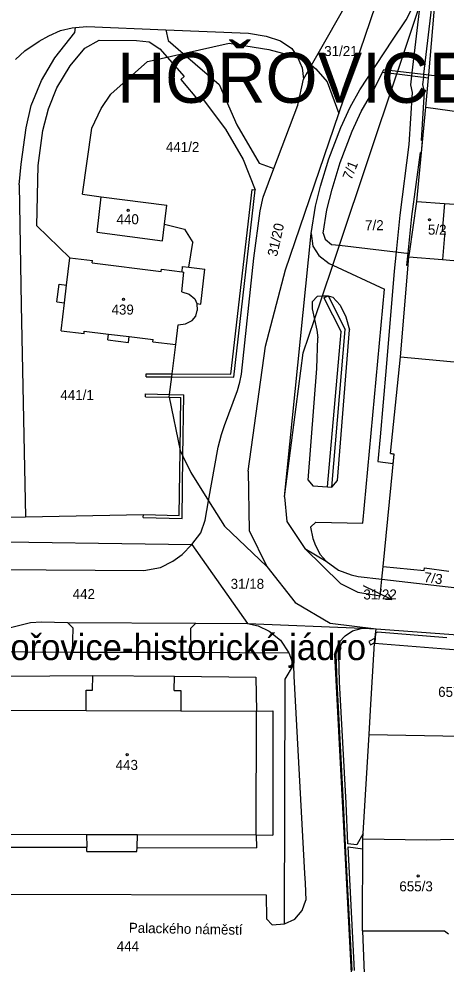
# Model space of a CAD drawing. Extents: x -785744 to -782822, y -1067550 to -1063910.
# Drawn here: x -783553.3 to -783480.6, y -1065560.7 to -1065400.1 of the extents above; entities that cross this region are included whole.
import ezdxf

# ---------------------------------------------------------------- set-up
doc = ezdxf.new("R2010")
doc.units = 0
for name, color, linetype in [('Hranice parcel', 7, 'Continuous'), ('Parcelní čísla', 7, 'Continuous'), ('Pop_ČP_popisy', 7, 'Continuous'), ('Vnitřní kresba', 7, 'Continuous'), ('Věcná břemena k části', 7, 'Continuous'), ('Značky budov', 7, 'Continuous')]:
    doc.layers.add(name, color=color, linetype=linetype)

msp = doc.modelspace()

# ---------------------------------------------------------------- linework, layer by layer
at = {"layer": 'Hranice parcel'}
for points in [[(-783488.86, -1065408.93), (-783481.69, -1065387.55)], [(-783483.61, -1065409.57), (-783481.69, -1065387.55)], [(-783498.92, -1065416.13), (-783489.9, -1065389.63)], [(-783503.55, -1065407.94), (-783496.46, -1065395.45)], [(-783487.46, -1065400.22), (-783485.51, -1065396.38)], [(-783489.74, -1065403.65), (-783487.46, -1065400.22)], [(-783548.21, -1065402.91), (-783546.25, -1065402.05)], [(-783546.25, -1065402.05), (-783544.24, -1065401.59)], [(-783544.24, -1065401.59), (-783543.69, -1065401.54)], [(-783543.69, -1065401.54), (-783541.74, -1065401.36)], [(-783541.74, -1065401.36), (-783528.33, -1065401.89)], [(-783528.33, -1065401.89), (-783514.27, -1065402.45)], [(-783514.27, -1065402.45), (-783511.24, -1065402.98)], [(-783552.28, -1065405.48), (-783549.83, -1065403.85)], [(-783549.83, -1065403.85), (-783548.21, -1065402.91)], [(-783525.35, -1065405.93), (-783517.55, -1065404.18)], [(-783517.55, -1065404.18), (-783510.82, -1065405.24)], [(-783511.24, -1065402.98), (-783508.8, -1065403.77)], [(-783508.8, -1065403.77), (-783506.89, -1065405.09)], [(-783495.34, -1065412.1), (-783489.74, -1065403.65)], [(-783553.9, -1065406.95), (-783552.28, -1065405.48)], [(-783528.1, -1065406.55), (-783525.35, -1065405.93)], [(-783510.82, -1065405.24), (-783505.92, -1065406.53)], [(-783506.89, -1065405.09), (-783505.92, -1065406.53)], [(-783537.64, -1065412.82), (-783531.43, -1065407.3)], [(-783531.43, -1065407.3), (-783528.1, -1065406.55)], [(-783505.92, -1065406.53), (-783505.14, -1065408.38)], [(-783505.14, -1065408.38), (-783504.89, -1065410.3)], [(-783504.89, -1065410.3), (-783503.55, -1065407.94)], [(-783503.55, -1065407.94), (-783502.78, -1065408.51)], [(-783502.78, -1065408.51), (-783500.9, -1065410.72)], [(-783489.02, -1065409.4), (-783488.86, -1065408.93)], [(-783505.85, -1065414.72), (-783504.89, -1065410.3)], [(-783500.9, -1065410.72), (-783498.92, -1065416.13)], [(-783498.8, -1065438.52), (-783489.02, -1065409.4)], [(-783484.11, -1065415.03), (-783483.65, -1065410.06)], [(-783483.65, -1065410.06), (-783483.61, -1065409.57)], [(-783483.61, -1065409.57), (-783470.33, -1065411.15)], [(-783496.98, -1065415.04), (-783495.34, -1065412.1)], [(-783539.3, -1065415.25), (-783537.64, -1065412.82)], [(-783540.91, -1065418.64), (-783539.3, -1065415.25)], [(-783509.92, -1065425.47), (-783505.85, -1065414.72)], [(-783498.55, -1065418.5), (-783496.98, -1065415.04)], [(-783485.6, -1065431.1), (-783484.11, -1065415.03)], [(-783507.94, -1065442.7), (-783498.92, -1065416.13)], [(-783542.5, -1065429.85), (-783540.91, -1065418.64)], [(-783500.58, -1065423.84), (-783498.55, -1065418.5)], [(-783501.99, -1065428.48), (-783500.58, -1065423.84)], [(-783511.77, -1065430.33), (-783509.92, -1065425.47)], [(-783542.5, -1065429.85), (-783539.3, -1065430.26)], [(-783502.87, -1065431.86), (-783501.99, -1065428.48)], [(-783539.97, -1065436.27), (-783539.3, -1065430.26)], [(-783539.3, -1065430.26), (-783528.13, -1065431.68)], [(-783512.3, -1065432.66), (-783511.77, -1065430.33)], [(-783486.89, -1065439.9), (-783485.6, -1065431.1)], [(-783485.6, -1065431.1), (-783480.92, -1065431.4)], [(-783480.92, -1065431.4), (-783481.33, -1065436.11)], [(-783528.54, -1065434.93), (-783528.13, -1065431.68)], [(-783513.37, -1065440.71), (-783512.3, -1065432.66)], [(-783503.62, -1065436.49), (-783502.87, -1065431.86)], [(-783539.97, -1065436.27), (-783528.89, -1065437.74)], [(-783528.89, -1065437.74), (-783528.54, -1065434.93)], [(-783528.54, -1065434.93), (-783525.16, -1065435.79)], [(-783525.16, -1065435.79), (-783523.7, -1065438.06)], [(-783481.33, -1065436.11), (-783480.87, -1065436.15)], [(-783480.87, -1065436.15), (-783481.29, -1065440.96)], [(-783524.41, -1065442.25), (-783523.7, -1065438.06)], [(-783508.12, -1065481.23), (-783503.62, -1065436.49)], [(-783499.94, -1065441.9), (-783498.8, -1065438.52)], [(-783545.19, -1065445.3), (-783544.64, -1065440.64)], [(-783544.64, -1065440.64), (-783540.77, -1065441.12)], [(-783540.82, -1065441.52), (-783540.77, -1065441.12)], [(-783515.44, -1065460.39), (-783513.37, -1065440.71)], [(-783488.41, -1065457.49), (-783486.98, -1065440.5)], [(-783486.98, -1065440.5), (-783486.89, -1065439.9)], [(-783486.98, -1065440.5), (-783481.29, -1065440.96)], [(-783481.29, -1065440.96), (-783474.93, -1065441.49)], [(-783540.82, -1065441.52), (-783529.09, -1065442.99)], [(-783529.09, -1065442.99), (-783529.04, -1065442.6)], [(-783529.04, -1065442.6), (-783525.55, -1065443.04)], [(-783525.55, -1065443.04), (-783525.48, -1065442.13)], [(-783525.48, -1065442.13), (-783524.41, -1065442.25)], [(-783524.41, -1065442.25), (-783521.7, -1065442.55)], [(-783522.38, -1065448.5), (-783521.7, -1065442.55)], [(-783511.35, -1065455.68), (-783507.94, -1065442.7)], [(-783501.69, -1065447.12), (-783499.94, -1065441.9)], [(-783546.83, -1065448.12), (-783546.47, -1065445.14)], [(-783546.47, -1065445.14), (-783545.19, -1065445.3)], [(-783503.03, -1065451.1), (-783501.69, -1065447.12)], [(-783546.83, -1065448.12), (-783545.55, -1065448.27)], [(-783546.13, -1065453.06), (-783545.55, -1065448.27)], [(-783523.03, -1065448.39), (-783522.38, -1065448.5)], [(-783523.03, -1065448.39), (-783522.97, -1065449.59)], [(-783523.83, -1065451.32), (-783523.19, -1065450.54)], [(-783523.19, -1065450.54), (-783522.97, -1065449.59)], [(-783526.64, -1065455.4), (-783526.23, -1065452.01)], [(-783526.23, -1065452.01), (-783524.95, -1065451.87)], [(-783524.95, -1065451.87), (-783523.83, -1065451.32)], [(-783504.94, -1065456.8), (-783503.03, -1065451.1)], [(-783546.13, -1065453.06), (-783542.23, -1065453.52)], [(-783542.23, -1065453.52), (-783542.19, -1065453.13)], [(-783542.19, -1065453.13), (-783538.06, -1065453.62)], [(-783538.17, -1065454.59), (-783538.06, -1065453.62)], [(-783534.69, -1065455.01), (-783534.57, -1065454.04)], [(-783534.57, -1065454.04), (-783530.45, -1065454.54)], [(-783538.17, -1065454.59), (-783534.69, -1065455.01)], [(-783530.5, -1065454.93), (-783530.45, -1065454.54)], [(-783530.5, -1065454.93), (-783526.64, -1065455.4)], [(-783527.26, -1065460.38), (-783526.64, -1065455.4)], [(-783514.34, -1065476.88), (-783511.35, -1065455.68)], [(-783508.12, -1065481.23), (-783504.94, -1065456.8)], [(-783490.13, -1065473.9), (-783488.41, -1065457.49)], [(-783488.41, -1065457.49), (-783475.04, -1065458.74)], [(-783527.32, -1065460.87), (-783527.26, -1065460.38)], [(-783515.72, -1065461.77), (-783515.44, -1065460.39)], [(-783527.7, -1065463.85), (-783527.32, -1065460.87)], [(-783516.15, -1065463.21), (-783515.72, -1065461.77)], [(-783518.32, -1065469.12), (-783516.15, -1065463.21)], [(-783527.76, -1065464.35), (-783527.7, -1065463.85)], [(-783527.76, -1065464.35), (-783525.88, -1065473.36)], [(-783518.84, -1065470.69), (-783518.32, -1065469.12)], [(-783519.4, -1065472.8), (-783518.84, -1065470.69)], [(-783525.88, -1065473.36), (-783525.4, -1065474.36)], [(-783521.06, -1065481.96), (-783519.4, -1065472.8)], [(-783525.4, -1065474.36), (-783524.08, -1065477.15)], [(-783491.36, -1065493.09), (-783489.51, -1065474.01)], [(-783490.13, -1065473.9), (-783489.51, -1065474.01)], [(-783524.08, -1065477.15), (-783521.06, -1065481.96)], [(-783514.34, -1065476.88), (-783514.14, -1065486.97)], [(-783508.12, -1065481.23), (-783507.76, -1065485.47)], [(-783521.65, -1065485.24), (-783521.06, -1065481.96)], [(-783521.06, -1065481.96), (-783518.35, -1065486.27)], [(-783522.34, -1065487.36), (-783521.65, -1065485.24)], [(-783507.76, -1065485.47), (-783504.66, -1065490.03)], [(-783523.88, -1065489.35), (-783522.34, -1065487.36)], [(-783518.35, -1065486.27), (-783511.11, -1065493.11)], [(-783514.14, -1065486.97), (-783511.11, -1065493.11)], [(-783525.55, -1065491.04), (-783523.88, -1065489.35)], [(-783523.88, -1065489.35), (-783514.42, -1065502.79)], [(-783527.12, -1065492.19), (-783525.55, -1065491.04)], [(-783504.66, -1065490.03), (-783501.05, -1065492.19)], [(-783504.66, -1065490.03), (-783498.62, -1065495.97)], [(-783529.24, -1065493.26), (-783527.12, -1065492.19)], [(-783501.05, -1065492.19), (-783498.95, -1065493.73)], [(-783556.98, -1065493.58), (-783532.03, -1065493.79)], [(-783532.03, -1065493.79), (-783529.24, -1065493.26)], [(-783511.11, -1065493.11), (-783506.31, -1065499.19)], [(-783498.95, -1065493.73), (-783496.82, -1065494.5)], [(-783491.57, -1065495.26), (-783491.36, -1065493.09)], [(-783491.36, -1065493.09), (-783484.4, -1065493.76)], [(-783484.4, -1065493.76), (-783484.35, -1065493.31)], [(-783484.35, -1065493.31), (-783480.2, -1065493.89)], [(-783496.82, -1065494.5), (-783495.6, -1065494.79)], [(-783495.6, -1065494.79), (-783491.57, -1065495.26)], [(-783491.84, -1065498.06), (-783491.57, -1065495.26)], [(-783491.57, -1065495.26), (-783457.22, -1065499.22)], [(-783498.62, -1065495.97), (-783495.68, -1065497.43)], [(-783495.68, -1065497.43), (-783491.84, -1065498.06)], [(-783506.31, -1065499.19), (-783500.36, -1065502.7)], [(-783554.73, -1065503.48), (-783551.34, -1065502.61)], [(-783551.34, -1065502.61), (-783549.48, -1065502.51)], [(-783549.48, -1065502.51), (-783545.02, -1065502.61)], [(-783545.02, -1065502.61), (-783523.2, -1065502.7)], [(-783523.2, -1065502.7), (-783514.42, -1065502.79)], [(-783514.42, -1065502.79), (-783494.86, -1065503.55)], [(-783500.36, -1065502.7), (-783492.57, -1065503.71)], [(-783494.86, -1065503.55), (-783492.57, -1065503.71)], [(-783492.8, -1065506.13), (-783492.57, -1065503.71)], [(-783492.57, -1065503.71), (-783468.6, -1065505.47)], [(-783493.52, -1065517.51), (-783492.8, -1065506.13)], [(-783492.8, -1065506.13), (-783477.25, -1065507.35)], [(-783540.78, -1065514.11), (-783540.73, -1065511.64)], [(-783540.73, -1065511.64), (-783526.84, -1065511.72)], [(-783526.92, -1065514.15), (-783526.84, -1065511.72)], [(-783541.89, -1065517.54), (-783541.84, -1065514.11)], [(-783541.84, -1065514.11), (-783540.78, -1065514.11)], [(-783526.92, -1065514.15), (-783525.76, -1065514.16)], [(-783525.76, -1065514.16), (-783525.76, -1065517.6)], [(-783555.39, -1065517.49), (-783541.89, -1065517.54)], [(-783525.76, -1065517.6), (-783512.92, -1065517.65)], [(-783512.92, -1065517.65), (-783510.13, -1065517.62)], [(-783510.13, -1065517.62), (-783510.13, -1065538.72)], [(-783493.75, -1065521.62), (-783493.52, -1065517.51)], [(-783494.79, -1065539.39), (-783493.75, -1065521.62)], [(-783493.75, -1065521.62), (-783478.11, -1065521.92)], [(-783512.96, -1065538.7), (-783510.13, -1065538.72)], [(-783512.96, -1065538.7), (-783512.92, -1065540.88)], [(-783555.42, -1065540.79), (-783541.74, -1065540.79)], [(-783541.76, -1065541.52), (-783541.74, -1065540.79)], [(-783533.27, -1065541.52), (-783533.19, -1065540.84)], [(-783533.19, -1065540.84), (-783512.92, -1065540.88)], [(-783494.89, -1065554.99), (-783494.79, -1065539.39)], [(-783494.79, -1065539.39), (-783484, -1065539.55)], [(-783484, -1065539.55), (-783479.2, -1065539.45)], [(-783541.76, -1065541.52), (-783533.27, -1065541.52)], [(-783494.89, -1065554.99), (-783494.12, -1065573.73)], [(-783494.89, -1065554.99), (-783480.91, -1065554.99)], [(-783480.91, -1065554.99), (-783480.25, -1065555.49)]]:
    msp.add_lwpolyline(points, dxfattribs=at)
at = {"layer": 'Pop_ČP_popisy'}
msp.add_line((-783492.55, -1065497.38), (-783489.86, -1065498.7), dxfattribs=at)
for points in [[(-783494.74, -1065496.31), (-783492.55, -1065497.38)], [(-783490.53, -1065497.81), (-783489.86, -1065498.7), (-783490.97, -1065498.71)]]:
    msp.add_lwpolyline(points, dxfattribs=at)
at = {"layer": 'Vnitřní kresba'}
for points in [[(-783547.21, -1065406.67), (-783543.78, -1065402.38)], [(-783543.78, -1065402.38), (-783543.69, -1065401.54)], [(-783528.33, -1065401.89), (-783527.91, -1065403.71)], [(-783542.09, -1065405), (-783539.65, -1065403.67)], [(-783539.65, -1065403.67), (-783533.28, -1065403.71)], [(-783533.28, -1065403.71), (-783531.17, -1065403.96)], [(-783531.17, -1065403.96), (-783529.36, -1065405.11)], [(-783527.91, -1065403.71), (-783525.35, -1065405.93)], [(-783544.57, -1065408.03), (-783542.09, -1065405)], [(-783529.36, -1065405.11), (-783528.1, -1065406.55)], [(-783525.35, -1065405.93), (-783519.26, -1065411.22)], [(-783549.45, -1065410.54), (-783547.21, -1065406.67)], [(-783528.1, -1065406.55), (-783525.22, -1065409.85)], [(-783546.87, -1065411.74), (-783544.57, -1065408.03)], [(-783492.89, -1065412.01), (-783491.46, -1065409.1)], [(-783491.46, -1065409.1), (-783491.24, -1065408.64)], [(-783491.46, -1065409.1), (-783489.02, -1065409.4)], [(-783491.24, -1065408.64), (-783488.86, -1065408.93)], [(-783488.86, -1065408.93), (-783483.61, -1065409.57)], [(-783551.22, -1065414.75), (-783549.45, -1065410.54)], [(-783525.79, -1065410.33), (-783525.22, -1065409.85)], [(-783525.79, -1065410.33), (-783522.54, -1065414.2)], [(-783489.02, -1065409.4), (-783483.65, -1065410.06)], [(-783548.27, -1065415.36), (-783546.87, -1065411.74)], [(-783519.26, -1065411.22), (-783516.23, -1065418.05)], [(-783495.07, -1065415.81), (-783492.89, -1065412.01)], [(-783522.54, -1065414.2), (-783521.97, -1065413.72)], [(-783521.97, -1065413.72), (-783518.15, -1065418.77)], [(-783552.07, -1065418.58), (-783551.22, -1065414.75)], [(-783549.26, -1065419.02), (-783548.27, -1065415.36)], [(-783484.11, -1065415.03), (-783459.18, -1065418.53)], [(-783496.62, -1065419.15), (-783495.07, -1065415.81)], [(-783552.94, -1065424.72), (-783552.07, -1065418.58)], [(-783518.15, -1065418.77), (-783515.16, -1065423.94)], [(-783516.23, -1065418.05), (-783512.42, -1065424.55)], [(-783550.04, -1065424.95), (-783549.26, -1065419.02)], [(-783498.64, -1065424.45), (-783496.62, -1065419.15)], [(-783553.25, -1065428.22), (-783552.94, -1065424.72)], [(-783550.24, -1065435.21), (-783550.04, -1065424.95)], [(-783515.16, -1065423.94), (-783513.13, -1065429.08)], [(-783512.42, -1065424.55), (-783509.92, -1065425.47)], [(-783500.03, -1065428.98), (-783498.64, -1065424.45)], [(-783553.25, -1065428.22), (-783552.91, -1065448.7)], [(-783517.25, -1065460.41), (-783513.62, -1065429.02)], [(-783516.75, -1065460.91), (-783513.13, -1065429.08)], [(-783513.62, -1065429.02), (-783513.13, -1065429.08)], [(-783500.95, -1065432.49), (-783500.03, -1065428.98)], [(-783480.92, -1065431.4), (-783459.47, -1065432.81)], [(-783501.57, -1065436.43), (-783500.95, -1065432.49)], [(-783550.24, -1065435.21), (-783544.64, -1065440.64)], [(-783501.57, -1065436.43), (-783501.23, -1065437.46)], [(-783503.62, -1065436.49), (-783503.31, -1065438.64)], [(-783501.23, -1065437.46), (-783500.14, -1065438.36)], [(-783503.31, -1065438.64), (-783502.28, -1065440.27)], [(-783500.14, -1065438.36), (-783498.8, -1065438.52)], [(-783498.8, -1065438.52), (-783486.89, -1065439.9)], [(-783502.28, -1065440.27), (-783500.51, -1065441.63)], [(-783500.51, -1065441.63), (-783499.94, -1065441.9)], [(-783499.94, -1065441.9), (-783491.11, -1065445.99)], [(-783525.57, -1065446.4), (-783525.26, -1065443.08)], [(-783525.55, -1065443.04), (-783525.26, -1065443.08)], [(-783545.55, -1065448.27), (-783545.19, -1065445.3)], [(-783494.81, -1065485.73), (-783491.11, -1065445.99)], [(-783525.57, -1065446.4), (-783524.34, -1065446.8)], [(-783524.34, -1065446.8), (-783523.4, -1065447.61)], [(-783523.4, -1065447.61), (-783523.03, -1065448.39)], [(-783503.45, -1065448.14), (-783502.5, -1065447.15)], [(-783502.5, -1065447.15), (-783501.69, -1065447.12)], [(-783501.69, -1065447.12), (-783500.73, -1065447.08)], [(-783501.44, -1065447.44), (-783500.73, -1065447.08)], [(-783501.44, -1065447.44), (-783498.51, -1065453.2)], [(-783500.73, -1065447.08), (-783499.94, -1065447.34)], [(-783500.73, -1065447.08), (-783497.8, -1065452.84)], [(-783499.94, -1065447.34), (-783498.69, -1065448.68)], [(-783552.91, -1065448.7), (-783552.18, -1065484.68)], [(-783503.45, -1065448.14), (-783503.42, -1065449.33)], [(-783498.69, -1065448.68), (-783497.7, -1065450.66)], [(-783503.42, -1065449.33), (-783503.03, -1065451.1)], [(-783497.7, -1065450.66), (-783497.08, -1065452.91)], [(-783503.03, -1065451.1), (-783502.62, -1065452.95)], [(-783538.06, -1065453.62), (-783534.57, -1065454.04)], [(-783502.62, -1065452.95), (-783502.49, -1065454.26)], [(-783500.83, -1065479.56), (-783498.51, -1065453.2)], [(-783500.06, -1065479.62), (-783497.8, -1065452.84)], [(-783499.13, -1065478.47), (-783497.08, -1065452.91)], [(-783502.63, -1065459.43), (-783502.49, -1065454.26)], [(-783531.67, -1065460.86), (-783531.66, -1065460.36)], [(-783531.66, -1065460.36), (-783527.26, -1065460.38)], [(-783527.26, -1065460.38), (-783517.25, -1065460.41)], [(-783504.11, -1065478.45), (-783502.63, -1065459.43)], [(-783531.67, -1065460.86), (-783527.32, -1065460.87)], [(-783527.32, -1065460.87), (-783516.75, -1065460.91)], [(-783531.77, -1065464.25), (-783531.76, -1065463.76)], [(-783531.76, -1065463.76), (-783527.7, -1065463.85)], [(-783531.77, -1065464.25), (-783527.76, -1065464.35)], [(-783527.76, -1065464.35), (-783525.75, -1065464.4)], [(-783527.7, -1065463.85), (-783525.25, -1065463.91)], [(-783525.88, -1065473.36), (-783525.75, -1065464.4)], [(-783525.4, -1065474.36), (-783525.25, -1065463.91)], [(-783526.05, -1065484.45), (-783525.88, -1065473.36)], [(-783525.56, -1065484.96), (-783525.4, -1065474.36)], [(-783504.11, -1065478.45), (-783503.29, -1065479.41)], [(-783503.29, -1065479.41), (-783500.83, -1065479.56)], [(-783500.83, -1065479.56), (-783500.06, -1065479.62)], [(-783500.06, -1065479.62), (-783499.13, -1065478.47)], [(-783552.18, -1065484.68), (-783532.13, -1065484.26)], [(-783532.15, -1065484.76), (-783532.13, -1065484.26)], [(-783532.13, -1065484.26), (-783526.05, -1065484.45)], [(-783558.92, -1065484.71), (-783552.18, -1065484.68)], [(-783532.15, -1065484.76), (-783525.56, -1065484.96)], [(-783503.7, -1065486.41), (-783502.79, -1065485.55)], [(-783502.79, -1065485.55), (-783494.81, -1065485.73)], [(-783503.7, -1065486.41), (-783503.31, -1065488.31)], [(-783563.57, -1065488.77), (-783523.88, -1065489.35)], [(-783503.31, -1065488.31), (-783502.86, -1065489.54)], [(-783502.86, -1065489.54), (-783502.04, -1065491.07)], [(-783502.04, -1065491.07), (-783501.05, -1065492.19)], [(-783545.02, -1065502.61), (-783544.07, -1065503.59)], [(-783544.16, -1065507.66), (-783544.07, -1065503.59)], [(-783524.14, -1065503.65), (-783523.2, -1065502.7)], [(-783524.14, -1065503.65), (-783524.09, -1065507.67)], [(-783514.42, -1065502.79), (-783512.6, -1065503.19)], [(-783512.6, -1065503.19), (-783510.72, -1065504.09)], [(-783496.56, -1065504.04), (-783494.86, -1065503.55)], [(-783510.72, -1065504.09), (-783508.83, -1065505.64)], [(-783498.85, -1065505.98), (-783497.83, -1065504.88)], [(-783497.83, -1065504.88), (-783496.56, -1065504.04)], [(-783508.83, -1065505.64), (-783507.37, -1065507.76)], [(-783499.64, -1065508.07), (-783498.85, -1065505.98)], [(-783559.86, -1065507.54), (-783544.16, -1065507.66)], [(-783544.16, -1065507.66), (-783524.09, -1065507.67)], [(-783524.09, -1065507.67), (-783507.37, -1065507.76)], [(-783507.37, -1065507.76), (-783506.63, -1065509.88)], [(-783499.64, -1065508.07), (-783496.52, -1065567.64)], [(-783508.02, -1065512.23), (-783506.63, -1065509.88)], [(-783506.63, -1065509.88), (-783506.52, -1065511.73)], [(-783555.33, -1065511.73), (-783540.73, -1065511.64)], [(-783526.84, -1065511.72), (-783513.01, -1065511.92)], [(-783513.01, -1065511.92), (-783512.92, -1065517.65)], [(-783506.52, -1065511.73), (-783504.75, -1065545.27)], [(-783508.16, -1065553.82), (-783508.02, -1065512.23)], [(-783541.89, -1065517.54), (-783525.76, -1065517.6)], [(-783512.96, -1065538.7), (-783512.92, -1065517.65)], [(-783555.38, -1065538.59), (-783541.78, -1065538.62)], [(-783541.78, -1065538.62), (-783541.74, -1065540.79)], [(-783541.78, -1065538.62), (-783533.14, -1065538.64)], [(-783533.19, -1065540.84), (-783533.14, -1065538.64)], [(-783533.14, -1065538.64), (-783512.96, -1065538.7)], [(-783504.75, -1065545.27), (-783504.63, -1065546.91)], [(-783504.63, -1065546.91), (-783504.52, -1065549.79)], [(-783557.19, -1065548.78), (-783511.26, -1065548.89)], [(-783511.26, -1065548.89), (-783511.22, -1065552.96)], [(-783505.13, -1065551.56), (-783504.52, -1065549.79)], [(-783506.36, -1065552.99), (-783505.13, -1065551.56)], [(-783511.22, -1065552.96), (-783510.21, -1065553.98)], [(-783508.16, -1065553.82), (-783506.36, -1065552.99)], [(-783510.21, -1065553.98), (-783508.16, -1065553.82)]]:
    msp.add_lwpolyline(points, dxfattribs=at)
at = {"layer": 'Věcná břemena k části'}
for points in [[(-783484.41, -1065409.47), (-783482.44, -1065392.67)], [(-783485.1, -1065397.73), (-783486.47, -1065409.22)], [(-783486.53, -1065409.71), (-783486.71, -1065411.26)], [(-783486.47, -1065409.22), (-783486.53, -1065409.71)], [(-783484.61, -1065411.22), (-783484.46, -1065409.96)], [(-783484.46, -1065409.96), (-783484.41, -1065409.47)], [(-783486.71, -1065411.26), (-783486.4, -1065412.55)], [(-783484.34, -1065412.37), (-783484.61, -1065411.22)], [(-783486.4, -1065412.55), (-783487, -1065421.42)], [(-783484.86, -1065420.69), (-783484.34, -1065412.37)], [(-783487, -1065421.42), (-783488.51, -1065433.4)], [(-783484.64, -1065420.74), (-783484.86, -1065420.69)], [(-783484.83, -1065422.78), (-783484.64, -1065420.74)], [(-783486.47, -1065433.62), (-783485.03, -1065422.73)], [(-783485.03, -1065422.73), (-783484.83, -1065422.78)], [(-783488.51, -1065433.4), (-783489.16, -1065439.64)], [(-783487.12, -1065439.87), (-783486.47, -1065433.62)], [(-783489.16, -1065439.64), (-783489.5, -1065442.94)], [(-783487.34, -1065441.93), (-783487.12, -1065439.87)], [(-783488.41, -1065457.49), (-783487.1, -1065441.92)], [(-783487.1, -1065441.92), (-783487.34, -1065441.93)], [(-783489.5, -1065442.94), (-783490.83, -1065459.28)], [(-783490.13, -1065473.9), (-783488.41, -1065457.49)], [(-783490.83, -1065459.28), (-783491.87, -1065471.05)], [(-783491.87, -1065471.05), (-783492.28, -1065475.27)], [(-783489.51, -1065474.01), (-783490.13, -1065473.9)], [(-783489.66, -1065475.58), (-783489.51, -1065474.01)], [(-783492.28, -1065475.27), (-783489.66, -1065475.58)], [(-783492.72, -1065505.28), (-783493.78, -1065505.86)], [(-783492.79, -1065506), (-783492.72, -1065505.28)], [(-783492.72, -1065505.28), (-783492.79, -1065506)], [(-783492.64, -1065504.44), (-783492.72, -1065505.28)], [(-783492.34, -1065504.28), (-783492.64, -1065504.44)], [(-783480.51, -1065505.2), (-783492.34, -1065504.28)], [(-783498.95, -1065506.68), (-783499.4, -1065507.97)], [(-783498.47, -1065506.84), (-783498.95, -1065506.68)], [(-783498.9, -1065508.05), (-783498.47, -1065506.84)], [(-783493.78, -1065505.86), (-783493.5, -1065506.39)], [(-783493.5, -1065506.39), (-783492.79, -1065506)], [(-783492.79, -1065506), (-783492.8, -1065506.13)], [(-783492.8, -1065506.13), (-783477.25, -1065507.35)], [(-783499.4, -1065507.97), (-783499.26, -1065512.74)], [(-783498.76, -1065512.72), (-783498.9, -1065508.05)], [(-783499.26, -1065512.74), (-783498.15, -1065533.33)], [(-783497.65, -1065533.31), (-783498.76, -1065512.72)], [(-783498.15, -1065533.33), (-783497.83, -1065540.46)], [(-783497.34, -1065540.21), (-783497.65, -1065533.31)], [(-783494.74, -1065538.48), (-783495.86, -1065540.4)], [(-783494.79, -1065539.39), (-783494.74, -1065538.48)], [(-783497.83, -1065540.46), (-783496.71, -1065561.76)], [(-783495.86, -1065540.4), (-783497.34, -1065540.21)], [(-783497.31, -1065540.72), (-783494.8, -1065541.04)], [(-783496.21, -1065561.74), (-783497.31, -1065540.72)], [(-783494.8, -1065541.04), (-783494.79, -1065539.39)]]:
    msp.add_lwpolyline(points, dxfattribs=at)
at = {"layer": 'Značky budov'}
for centre in [(-783534.71, -1065432.58), (-783483.46, -1065434.17), (-783535.53, -1065447.7), (-783534.89, -1065525.07), (-783485.39, -1065545.68)]:
    msp.add_circle(centre, 0.175, dxfattribs=at)

# ---------------------------------------------------------------- texts
at = {"layer": 'Parcelní čísla'}
for s, height, p in [('31/21', 1.7, (-783501.38, -1065406.36)), ('441/2', 1.7, (-783528.31, -1065422.66)), ('440', 1.7, (-783536.7, -1065434.94)), ('7/2', 1.7, (-783494.43, -1065435.95)), ('5/2', 1.7, (-783483.74, -1065436.71)), ('439', 1.7, (-783537.55, -1065450.29)), ('441/1', 1.7, (-783546.25, -1065464.8)), ('31/18', 1.7, (-783517.29, -1065496.89)), ('442', 1.7, (-783544.16, -1065498.61)), ('31/22', 0.1, (-783494.74, -1065496.31)), ('657/1', 1.7, (-783482, -1065515.25)), ('443', 1.7, (-783536.85, -1065527.66)), ('655/3', 1.7, (-783488.6, -1065548.29)), ('444', 1.7, (-783536.66, -1065558.46))]:
    msp.add_text(s, height=height, dxfattribs=at).set_placement(p)
for s, rotation, p in [('7/1', 68.4942, (-783496.75, -1065427.55)), ('31/20', 77.5668, (-783509.41, -1065440.54)), ('7/3', 352.427, (-783484.5, -1065495.72))]:
    msp.add_text(s, height=1.7, rotation=rotation, dxfattribs=at).set_placement(p)
at = {"layer": 'Pop_ČP_popisy'}
for s, height, p in [('HOŘOVICE', 8.5, (-783536.61, -1065414.31)), ('31/22', 1.7, (-783494.72, -1065498.7)), ('Hořovice-historické jádro', 4.4, (-783559, -1065509))]:
    msp.add_text(s, height=height, dxfattribs=at).set_placement(p)
msp.add_text('Palackého náměstí', height=1.7, rotation=358.9151, dxfattribs=at).set_placement((-783534.62, -1065555.32))

doc.saveas('drawing.dxf')
